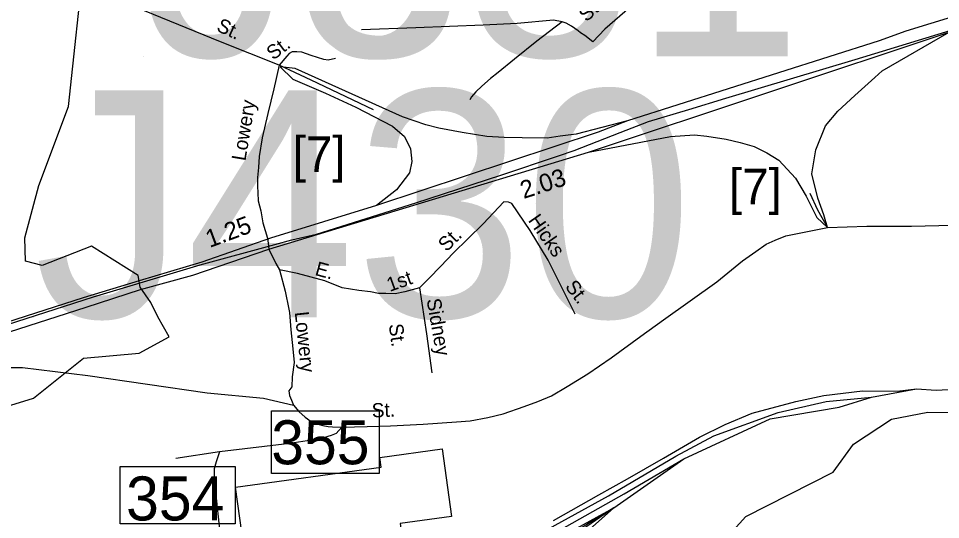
# Model space of a CAD drawing. Extents: x 1551653 to 1702041, y 811336 to 920032.
# Drawn here: x 1639980 to 1644240, y 854755 to 857072 of the extents above; entities that cross this region are included whole.
import ezdxf

# ---------------------------------------------------------------- set-up
doc = ezdxf.new("R2010")
doc.units = 0
for name, color, linetype in [('Old_Level_10', 7, 'Continuous'), ('Old_Level_17', 7, 'Continuous'), ('Old_Level_27', 7, 'Continuous'), ('Old_Level_3', 7, 'Continuous'), ('Old_Level_31', 7, 'Continuous'), ('Old_Level_35', 7, 'Continuous'), ('Old_Level_4', 7, 'Continuous'), ('Old_Level_41', 7, 'Continuous'), ('Old_Level_44', 7, 'Continuous'), ('Old_Level_47', 7, 'Continuous'), ('Old_Level_5', 7, 'Continuous'), ('Old_Level_50', 7, 'Continuous'), ('Old_Level_59', 7, 'Continuous')]:
    doc.layers.add(name, color=color, linetype=linetype)

msp = doc.modelspace()

# ---------------------------------------------------------------- linework, layer by layer
at = {"layer": 'Old_Level_27'}
for p, q in [((1642613.614, 856452.941), (1644279.556, 857008.449)), ((1641137.201, 856005.657), (1642613.614, 856452.941)), ((1641634.874, 856207.301), (1641144.342, 856056.037))]:
    msp.add_line(p, q, dxfattribs=at)
for points in [[(1646679.959, 857832.739), (1646536.116, 857788.7), (1645205.836, 857361.325), (1644656.549, 857192.08), (1644078.796, 857013.223), (1643956.513, 856967.968), (1642793.986, 856597.957)], [(1642793.986, 856597.957), (1642657.675, 856545.593), (1641634.874, 856207.301)], [(1641144.342, 856056.037), (1640828.245, 855945.319), (1640537.947, 855859.362)], [(1640544.771, 855817.994), (1640785.601, 855884.675), (1641137.201, 856005.657)], [(1640537.947, 855859.362), (1640279.418, 855780.232), (1639745.923, 855608.662), (1639401.315, 855493.706), (1639288.529, 855460.996), (1639003.752, 855418.186), (1638821.568, 855409.804), (1638759.093, 855412.245), (1638666.245, 855420.86), (1638551.033, 855435.947), (1638365.974, 855464.633)], [(1638350.679, 855418.824), (1638544.934, 855391.249), (1638661.23, 855376.021), (1638756.125, 855367.215), (1638821.615, 855364.656), (1638900.72, 855367.912), (1639007.574, 855373.209), (1639116.487, 855386.344), (1639211.472, 855399.559), (1639299.259, 855417.138), (1639414.74, 855450.629), (1639759.967, 855565.791), (1640292.794, 855737.146), (1640544.771, 855817.994)]]:
    msp.add_lwpolyline(points, dxfattribs=at)
at = {"layer": 'Old_Level_3'}
msp.add_lwpolyline([(1639793.946, 855612.992), (1640327.082, 855784.416), (1640820.027, 855932.053), (1641164.514, 856027.198), (1641243.254, 856048.523), (1641356.443, 856073.949), (1641815.76, 856219.947), (1642209.46, 856347.899), (1642474.387, 856436.482), (1642548.206, 856461.088), (1642759.819, 856543.929), (1642891.053, 856594.782), (1643076.42, 856651.376), (1643247.843, 856703.049), (1643844.955, 856881.855), (1643971.267, 856921.225), (1644340.361, 857033.593)], dxfattribs=at)
at = {"layer": 'Old_Level_31'}
for p, q in [((1643940.098, 856965.858), (1643940.098, 856965.858)), ((1642657.675, 856545.593), (1642657.675, 856545.593)), ((1641133.764, 856045.734), (1641133.764, 856045.734)), ((1640543.637, 855823.556), (1640543.637, 855823.556))]:
    msp.add_line(p, q, dxfattribs=at)
for points in [[(1641149.022, 855257.159), (1641647.05, 855257.159), (1641647.05, 854968.258), (1641149.022, 854968.258), (1641149.022, 855257.159)], [(1640450.211, 854999.916), (1640981.391, 854999.916), (1640981.391, 854734.564), (1640450.211, 854734.564), (1640450.211, 854999.916)]]:
    msp.add_lwpolyline(points, dxfattribs=at)
at = {"layer": 'Old_Level_35'}
msp.add_line((1640909.803, 855067.454), (1640707.68, 855037.142), dxfattribs=at)
for points in [[(1641184.425, 856855.606), (1640913.812, 856964.264), (1640562.166, 857106.418), (1640245.52, 857249.827), (1640041.508, 857337.314), (1639789.493, 857450.532)], [(1642961.039, 857255.309), (1642804.598, 857123.122), (1642689.874, 857022.243), (1642634.25, 856963.108), (1642596.009, 856992.675), (1642576.888, 857004.851), (1642566.459, 857015.286), (1642535.171, 857036.158), (1642510.488, 857049.415), (1642492.605, 857055.58)], [(1642492.605, 857055.58), (1642452.549, 857063.798), (1642284.564, 857049.202), (1642126.506, 857040.606), (1641816.714, 857029.29), (1641564.582, 857019.405)], [(1642492.605, 857055.58), (1642375.735, 856966.505), (1642271.191, 856883.385), (1642196.706, 856822.063), (1642160.939, 856794.977), (1642120.181, 856758.786), (1642093.842, 856732.906), (1642073.747, 856709.101), (1642065.663, 856695.259)], [(1641444.608, 856887.338), (1641410.632, 856879.624), (1641390.668, 856881.829), (1641332.814, 856900.415), (1641288.923, 856916.714), (1641265.727, 856917.587), (1641244.904, 856917.01), (1641230.94, 856909.29), (1641220.891, 856897.285), (1641184.425, 856855.606)], [(1641620.872, 856648.988), (1641331.898, 856786.373), (1641184.425, 856855.606), (1641160.442, 856746.179), (1641133.075, 856632.554), (1641105.651, 856519.531), (1641093.102, 856433.74), (1641088.618, 856382.647), (1641084.291, 856337.112), (1641084.966, 856296.672), (1641086.682, 856264.928), (1641087.534, 856227.836), (1641099.519, 856182.214), (1641109.818, 856127.575), (1641130.105, 856055.368), (1641134.073, 856033.068), (1641137.201, 856005.657)], [(1643717.567, 856104.871), (1643899.583, 856111.704), (1644105.495, 856111.923), (1644295.485, 856116.267), (1644549.539, 856132.117), (1644691.636, 856143.039), (1644828.342, 856138.145), (1644924.584, 856143.351), (1645033.831, 856171.988), (1645173.567, 856206.371), (1645309.873, 856257.231), (1645444.315, 856314.336), (1645608.186, 856379.42), (1645772.057, 856457.52), (1645941.4, 856524.714), (1646087.912, 856595.376), (1646192.603, 856636.997)], [(1643636.146, 856263.428), (1643670.822, 856186.516), (1643717.567, 856104.871)], [(1642552.618, 855705.238), (1642427.357, 855953.56), (1642344.427, 856091.179), (1642259.863, 856215.687), (1642244.67, 856221.8), (1642222.435, 856224.717), (1642126.648, 856121.647), (1641989.269, 855986.8), (1641931.579, 855926.154), (1641876.292, 855870.174), (1641833.024, 855825.855)], [(1641137.201, 856005.657), (1641169.613, 855938.157), (1641186.026, 855909.996), (1641211.817, 855811.434), (1641228.643, 855728.125), (1641232.443, 855711.964), (1641239.173, 855632.428), (1641248.389, 855544.393), (1641254.021, 855480.544), (1641245.361, 855414.916), (1641243.025, 855368.939), (1641230.124, 855350.701), (1641232.076, 855328.651), (1641241.833, 855306.64), (1641251.587, 855284.432), (1641275.389, 855254.33), (1641305.071, 855228.116), (1641332.873, 855207.739), (1641362.84, 855195.524), (1641386.731, 855189.435), (1641410.655, 855185.147), (1641430.622, 855182.942), (1641474.637, 855182.647), (1641590.562, 855185.695), (1641698.479, 855188.704), (1641850.496, 855195.423), (1642004.594, 855206.098), (1642066.536, 855211.443), (1642148.691, 855226.784), (1642218.881, 855244.169), (1642317.008, 855277.394), (1642379.317, 855300.941), (1642443.468, 855326.252), (1642515.784, 855369.605), (1642610.239, 855428.92), (1642718.779, 855501.954), (1642855.694, 855602.63), (1642960.274, 855677.745), (1643082.948, 855766.701), (1643205.776, 855853.656), (1643324.411, 855950.697), (1643386.924, 855994.053), (1643435.031, 856027.691), (1643475.25, 856047.288), (1643525.473, 856066.878), (1643717.567, 856104.871)], [(1641833.024, 855825.855), (1641765.718, 855807.196), (1641720.046, 855797.865), (1641676.779, 855800.198), (1641643.126, 855800.198), (1641605.992, 855807.314), (1641552.095, 855813.814), (1641476.311, 855826.36), (1641396.257, 855858.014), (1641268.701, 855893.024), (1641186.026, 855909.996)], [(1641833.024, 855825.855), (1641865.134, 855613.69), (1641889.688, 855433.494)], [(1639936.399, 855458.557), (1639999.378, 855458.557), (1640301.676, 855420.747), (1640851.689, 855340.925), (1641112, 855315.719), (1641251.587, 855284.432)], [(1641474.637, 855182.647), (1641448.417, 855152.762), (1641424.208, 855143.051), (1641374.264, 855127.457), (1641233.969, 855106.693), (1640909.803, 855067.454)], [(1640909.803, 855067.454), (1640893.461, 855021.561), (1640885.21, 854989.711), (1640885, 854959.701), (1640892.178, 854869.708), (1640908.733, 854709.485), (1640937.214, 854545.217)]]:
    msp.add_lwpolyline(points, dxfattribs=at)
at = {"layer": 'Old_Level_4'}
for p, q in [((1640557.333, 856896.099), (1640557.333, 856896.099)), ((1640557.333, 856896.099), (1640557.333, 856896.099)), ((1640051.982, 855689.983), (1640051.982, 855689.983))]:
    msp.add_line(p, q, dxfattribs=at)
at = {"layer": 'Old_Level_41'}
msp.add_lwpolyline([(1640983.298, 854903.883), (1641655.511, 854997.575), (1641649.439, 855041.132), (1641937.297, 855081.255), (1641980.8, 854769.155), (1641743.401, 854736.065), (1641768.356, 854557.031), (1641552.31, 854526.917), (1641549.707, 854545.587), (1641043.086, 854474.968), (1640983.298, 854903.883)], dxfattribs=at)
at = {"layer": 'Old_Level_44'}
for points in [[(1639662.86, 854432.836), (1639868.611, 854380.848), (1640460.798, 854336.943), (1640753.236, 854305.236), (1641055.422, 854280.844), (1641227.944, 854285.696), (1641369.289, 854300.33), (1641615.425, 854336.916), (1641999.577, 854461.12), (1642367.562, 854678.198), (1642705.69, 854864.865), (1643017.623, 855047.797), (1643192.575, 855142.54), (1643489.887, 855249.86), (1643711.354, 855300.7), (1643920.934, 855320.212), (1644128.234, 855358.514)], [(1639662.86, 854432.836), (1639704.976, 854393.007), (1640082.708, 854344.225), (1640684.643, 854290.566), (1641196.41, 854261.296), (1641519.887, 854302.651), (1641768.459, 854361.19), (1642043.838, 854458.753), (1642778.688, 854874.477), (1643054.068, 855035.457), (1643452.984, 855220.333), (1643772.229, 855273.993), (1643920.934, 855320.212)], [(1642451.99, 854750.21), (1642661.571, 854869.726), (1642793.168, 854942.899), (1642960.698, 855038.596), (1643125.773, 855136.496), (1643244.427, 855195.118), (1643369.155, 855247.411), (1643571.932, 855300.964), (1643701.093, 855327.794), (1643878.993, 855349.746), (1644039.604, 855348.376), (1644128.234, 855358.514)], [(1644128.234, 855358.514), (1644219.397, 855353.445), (1644358.672, 855361.048)], [(1641196.41, 854261.296), (1641410.332, 854239.285), (1641768.568, 854319.776), (1642056.132, 854436.851), (1642372.084, 854611.776), (1642730.321, 854809.342), (1643054.068, 855035.457)], [(1642730.321, 854809.342), (1642459.695, 854640.443), (1642281.795, 854377.021), (1642225.745, 854252.628)], [(1642730.321, 854809.342), (1642520.62, 854664.833), (1642410.956, 854516.049), (1642269.61, 854272.14)], [(1642730.321, 854809.342), (1642491.377, 854596.539), (1642376.838, 854425.803), (1642281.795, 854255.067)]]:
    msp.add_lwpolyline(points, dxfattribs=at)
at = {"layer": 'Old_Level_47'}
for points in [[(1643717.567, 856104.871), (1643700.849, 856164.208), (1643673.641, 856240.941), (1643645.007, 856353.941), (1643663.872, 856464.72), (1643708.676, 856575.551), (1643764.963, 856643.167), (1643844.215, 856715.294), (1643936.386, 856798.289), (1643970.835, 856829.355), (1644279.556, 857008.449)], [(1641189.406, 856848.835), (1641247.525, 856790.646), (1641398.764, 856726.438), (1641539.309, 856662.23), (1641708.88, 856573.561), (1641763.876, 856526.17), (1641791.374, 856469.606), (1641797.485, 856409.983), (1641786.791, 856358.006), (1641726.847, 856278.995), (1641634.874, 856207.301)], [(1642793.986, 856597.957), (1642556.181, 856537.411), (1642482.772, 856526.851), (1642422.487, 856518.188), (1642307.725, 856520.054), (1642223.703, 856521.583), (1642144.265, 856526.17), (1642029.69, 856544.514), (1641922.753, 856564.389), (1641862.797, 856579.266), (1641753.812, 856617.764), (1641258.218, 856841.095), (1641189.406, 856848.835)], [(1642613.614, 856452.941), (1642992.326, 856525.313), (1643102.542, 856533.875), (1643160.572, 856527.826), (1643249.769, 856513.369), (1643314.156, 856498.964), (1643378.542, 856479.741), (1643438.007, 856450.879), (1643492.448, 856417.251), (1643569.548, 856332.719), (1643619.068, 856250.185), (1643668.695, 856151.831), (1643717.567, 856104.871)]]:
    msp.add_lwpolyline(points, dxfattribs=at)
at = {"layer": 'Old_Level_50'}
for p, q in [((1641140.563, 856034.469), (1641140.563, 856034.469)), ((1640555.278, 855841.086), (1640555.278, 855841.086))]:
    msp.add_line(p, q, dxfattribs=at)
at = {"layer": 'Old_Level_59'}
for points in [[(1639380.704, 854753.819), (1639409.565, 854806.332), (1639435.802, 854827.337), (1639514.515, 854827.337), (1639665.971, 854880.18), (1639798.458, 855239.381), (1640049.528, 855315.434), (1640280.778, 855500.607), (1640538.455, 855523.755), (1640677.204, 855599.808), (1640624.347, 855692.394), (1640591.312, 855758.528), (1640542.503, 855829.117), (1640532.69, 855883.138), (1640317.322, 856018.555), (1640089.376, 855929.275), (1640013.395, 855949.115), (1640010.091, 856058.235), (1640074.948, 856299.859), (1640211.549, 856665.125), (1640287.531, 857369.446), (1640284.228, 857511.633)], [(1641159.6, 852921.132), (1641410.965, 852973.606), (1641576.776, 853076.045), (1641679.102, 853162.69), (1641789.299, 853165.315), (1641873.259, 853291.345), (1641991.328, 853393.745), (1642222.217, 853556.533), (1642321.918, 853569.662), (1642390.136, 853567.036), (1642474.096, 853611.672), (1642563.303, 853672.061), (1642680.032, 853811.193), (1642814.034, 853900.339), (1642916.047, 854023.012), (1643164.058, 854572.807), (1643341.017, 854769.402), (1643744.047, 854974.607), (1643837.038, 855103.995), (1644013.998, 855218.619), (1644181.013, 855251.325), (1644406.058, 855249.992)]]:
    msp.add_lwpolyline(points, dxfattribs=at)

# ---------------------------------------------------------------- texts
at = {"layer": 'Old_Level_10'}
for s, rotation, p in [('St.', 41.802256, (1642604.255, 857053.195)), ('St.', 335.637397, (1640890.927, 857016.409)), ('St.', 36.971183, (1641157.105, 856876.675)), ('Lowery', 80.511583, (1641028.763, 856410.408)), ('Hicks', 304.848539, (1642332.602, 856138.246)), ('St.', 45.251617, (1641958.476, 855989.645)), ('E.', 344.652147, (1641346.328, 855886.204)), ('1st', 19.6882, (1641695.47, 855807.084)), ('St.', 307.766703, (1642502.406, 855830.738)), ('Sidney', 279.882283, (1641865.414, 855772.234)), ('Lowery', 275.976214, (1641256.485, 855713.78)), ('St.', 277.759394, (1641690.832, 855656.533)), ('St.', 2.530817, (1641614.058, 855226.484))]:
    msp.add_text(s, height=65.6167, rotation=rotation, dxfattribs=at).set_placement(p)
at = {"layer": 'Old_Level_17'}
for s, rotation, p in [('2.03', 18.103758, (1642314.125, 856236.757)), ('1.25', 20.329686, (1640863.61, 856010.474))]:
    msp.add_text(s, height=82.0208, rotation=rotation, dxfattribs=at).set_placement(p)
at = {"layer": 'Old_Level_31'}
for s, p in [('355', (1641148.156, 855010.33)), ('354', (1640477.712, 854750.779))]:
    msp.add_text(s, height=203.4117, dxfattribs=at).set_placement(p)
at = {"layer": 'Old_Level_4'}
for s, p in [('J9', (1640557.333, 856896.099)), ('J331', (1640557.333, 856896.099)), ('J430', (1640051.982, 855689.983))]:
    msp.add_text(s, height=1049.8646, dxfattribs=at).set_placement(p)
at = {"layer": 'Old_Level_5'}
for p in [(1641247.272, 856362.172), (1643262.502, 856212.827)]:
    msp.add_text('[7]', height=164.0417, dxfattribs=at).set_placement(p)

doc.saveas('drawing.dxf')
